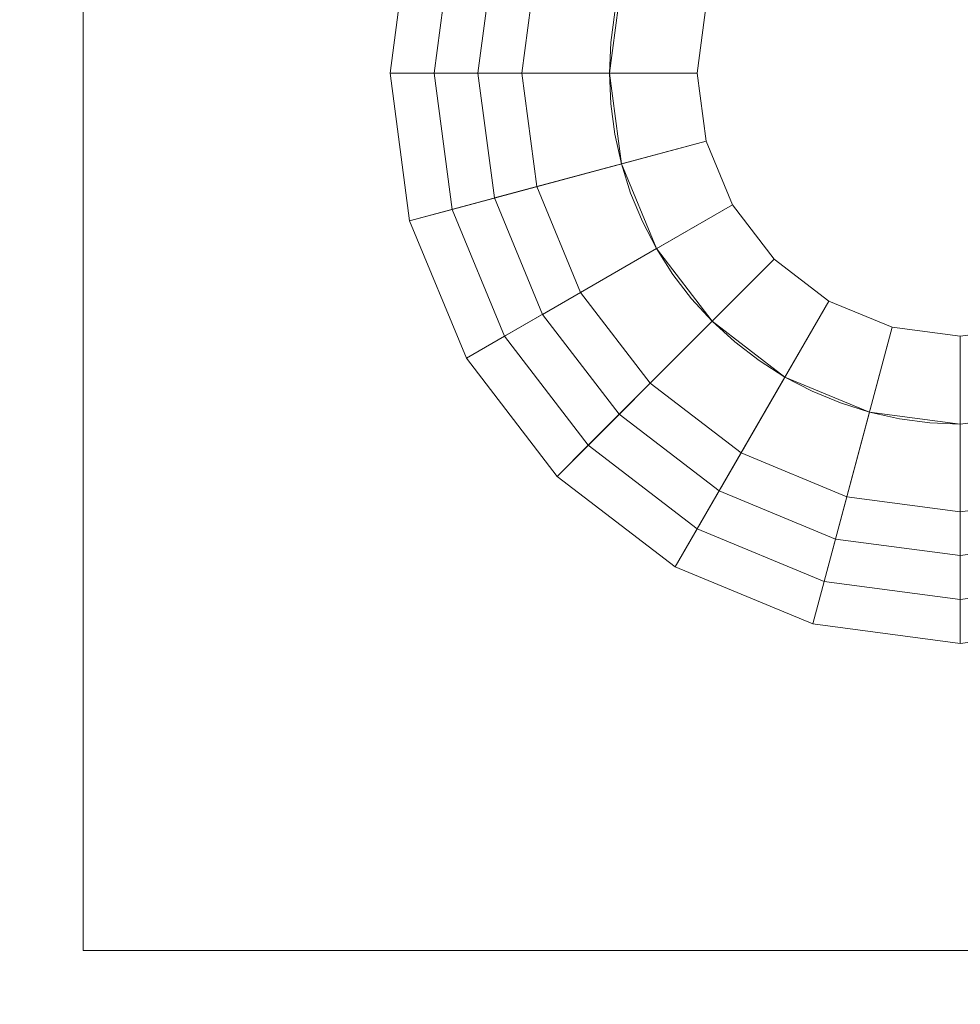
# Model space of a CAD drawing. Header units: inches. Extents: x -412 to -304, y -62 to 18.
# Tile 497 of 656: x -356.782 to -356.36, y -12.22 to -11.779. Entities that reach past the tile are written whole.
import ezdxf

# ---------------------------------------------------------------- set-up
doc = ezdxf.new("R2010")
doc.units = ezdxf.units.IN
doc.header["$LTSCALE"] = 32
doc.header["$MEASUREMENT"] = 0
doc.linetypes.add('Dash Style-1', pattern=[0.083328, 0.041656, -0.041672])
for name, color, linetype, lineweight in [('Black', 7, 'Continuous', 18), ('DashLineFill', 7, 'Dash Style-1', 13), ('Drawing', 7, 'Continuous', 18), ('Metal_HtAdjMech', 7, 'Continuous', 18), ('None', 7, 'Continuous', 18), ('SolidLine', 7, 'Continuous', 15), ('Wood_1-H', 7, 'Continuous', 13)]:
    doc.layers.add(name, color=color, linetype=linetype, lineweight=lineweight)

# ---------------------------------------------------------------- blocks, each defined once
blk = doc.blocks.new('Group-20')
at = {"layer": 'Black'}
for points in [[(-34.54794, 16.53613, 28.9791), (34.54794, 16.53613, 28.9791), (34.54794, -16.53613, 28.9791), (-34.54794, -16.53613, 28.9791)], [(-34.54794, 16.53613, 27.70079), (34.54794, 16.53613, 27.70079), (34.54794, -16.53613, 27.70079), (-34.54794, -16.53613, 27.70079)]]:
    blk.add_3dface(points, dxfattribs=at)
at = {"layer": 'Wood_1-H'}
for points in [[(-35.96494, 17.95313, 28.99879), (35.96494, 17.95313, 28.99879), (35.96494, -17.95313, 28.99879), (-35.96494, -17.95313, 28.99879)], [(-35.96494, 17.95313, 28.9791), (35.96494, 17.95313, 28.9791), (35.96494, -17.95313, 28.9791), (-35.96494, -17.95313, 28.9791)]]:
    blk.add_3dface(points, dxfattribs=at)
blk = doc.blocks.new('MpHtAdjTrough-1095 (3D)')
at = {"layer": 'Black'}
for points in [[(-17.3622, -4.05467, -1.5537), (17.3622, -4.05467, -1.5537), (17.3622, 2.5995, -3.97562), (-17.3622, 2.5995, -3.97562)], [(-17.3622, 2.59168, -4.03646), (17.3622, 2.59168, -4.03646), (17.3622, -4.07513, -1.60994), (-17.3622, -4.07513, -1.60994)]]:
    blk.add_3dface(points, dxfattribs=at)
blk = doc.blocks.new('TEK04-FrameB (3D)')
at = {"layer": 'Black'}
for points in [[(9.55821, -0.81959, 11.61417), (9.56693, -0.88583, 11.61417), (9.4685, -0.88583, 11.61417), (9.46314, -0.84507, 11.61417)], [(9.5392, -0.82469, 11.69291), (9.54724, -0.88583, 11.69291), (9.56693, -0.88583, 11.67323), (9.55821, -0.81959, 11.67323)], [(9.55821, -0.81959, 11.67323), (9.56693, -0.88583, 11.67323), (9.56693, -0.88583, 11.61417), (9.55821, -0.81959, 11.61417)], [(9.42511, -0.85526, 11.69291), (9.42913, -0.88583, 11.69291), (9.54724, -0.88583, 11.69291), (9.5392, -0.82469, 11.69291)], [(9.46314, -0.84507, 11.53543), (9.4685, -0.88583, 11.53543), (9.52756, -0.88583, 11.53543), (9.52018, -0.82978, 11.53543)], [(9.52018, -0.82978, 11.47638), (9.52756, -0.88583, 11.47638), (9.50787, -0.88583, 11.45669), (9.50117, -0.83488, 11.45669)], [(9.52018, -0.82978, 11.53543), (9.52756, -0.88583, 11.53543), (9.52756, -0.88583, 11.47638), (9.52018, -0.82978, 11.47638)], [(9.50117, -0.83488, 11.45669), (9.50787, -0.88583, 11.45669), (9.42913, -0.88583, 11.45669), (9.42511, -0.85526, 11.45669)], [(9.46314, -0.84507, 11.61417), (9.4685, -0.88583, 11.61417), (9.4685, -0.88583, 11.53543), (9.46314, -0.84507, 11.53543)], [(9.42511, -0.85526, 11.45669), (9.42913, -0.88583, 11.45669), (9.42913, -0.88583, 11.69291), (9.42511, -0.85526, 11.69291)], [(9.50787, -0.88583, 11.45669), (9.50117, -0.93678, 11.45669), (9.42511, -0.9164, 11.45669), (9.42913, -0.88583, 11.45669)], [(9.42913, -0.88583, 11.69291), (9.42511, -0.9164, 11.69291), (9.5392, -0.94697, 11.69291), (9.54724, -0.88583, 11.69291)], [(9.42913, -0.88583, 11.45669), (9.42511, -0.9164, 11.45669), (9.42511, -0.9164, 11.69291), (9.42913, -0.88583, 11.69291)], [(9.4685, -0.88583, 11.53543), (9.46314, -0.92659, 11.53543), (9.52018, -0.94187, 11.53543), (9.52756, -0.88583, 11.53543)], [(9.4685, -0.88583, 11.61417), (9.46314, -0.92659, 11.61417), (9.46314, -0.92659, 11.53543), (9.4685, -0.88583, 11.53543)], [(9.56693, -0.88583, 11.61417), (9.55821, -0.95206, 11.61417), (9.46314, -0.92659, 11.61417), (9.4685, -0.88583, 11.61417)], [(9.52756, -0.88583, 11.47638), (9.52018, -0.94187, 11.47638), (9.50117, -0.93678, 11.45669), (9.50787, -0.88583, 11.45669)], [(9.52756, -0.88583, 11.53543), (9.52018, -0.94187, 11.53543), (9.52018, -0.94187, 11.47638), (9.52756, -0.88583, 11.47638)], [(9.54724, -0.88583, 11.69291), (9.5392, -0.94697, 11.69291), (9.55821, -0.95206, 11.67323), (9.56693, -0.88583, 11.67323)], [(9.56693, -0.88583, 11.67323), (9.55821, -0.95206, 11.67323), (9.55821, -0.95206, 11.61417), (9.56693, -0.88583, 11.61417)], [(9.50117, -0.93678, 11.45669), (9.4815, -0.98425, 11.45669), (9.41331, -0.94488, 11.45669), (9.42511, -0.9164, 11.45669)], [(9.42511, -0.9164, 11.69291), (9.41331, -0.94488, 11.69291), (9.5156, -1.00394, 11.69291), (9.5392, -0.94697, 11.69291)], [(9.42511, -0.9164, 11.45669), (9.41331, -0.94488, 11.45669), (9.41331, -0.94488, 11.69291), (9.42511, -0.9164, 11.69291)], [(9.46314, -0.92659, 11.53543), (9.44741, -0.96457, 11.53543), (9.49855, -0.99409, 11.53543), (9.52018, -0.94187, 11.53543)], [(9.46314, -0.92659, 11.61417), (9.44741, -0.96457, 11.61417), (9.44741, -0.96457, 11.53543), (9.46314, -0.92659, 11.53543)], [(9.55821, -0.95206, 11.61417), (9.53264, -1.01378, 11.61417), (9.44741, -0.96457, 11.61417), (9.46314, -0.92659, 11.61417)], [(9.52018, -0.94187, 11.47638), (9.49855, -0.99409, 11.47638), (9.4815, -0.98425, 11.45669), (9.50117, -0.93678, 11.45669)], [(9.4815, -0.98425, 11.45669), (9.45022, -1.02502, 11.45669), (9.39454, -0.96934, 11.45669), (9.41331, -0.94488, 11.45669)], [(9.41331, -0.94488, 11.69291), (9.39454, -0.96934, 11.69291), (9.47806, -1.05286, 11.69291), (9.5156, -1.00394, 11.69291)], [(9.41331, -0.94488, 11.45669), (9.39454, -0.96934, 11.45669), (9.39454, -0.96934, 11.69291), (9.41331, -0.94488, 11.69291)], [(9.52018, -0.94187, 11.53543), (9.49855, -0.99409, 11.53543), (9.49855, -0.99409, 11.47638), (9.52018, -0.94187, 11.47638)], [(9.5392, -0.94697, 11.69291), (9.5156, -1.00394, 11.69291), (9.53264, -1.01378, 11.67323), (9.55821, -0.95206, 11.67323)], [(9.55821, -0.95206, 11.67323), (9.53264, -1.01378, 11.67323), (9.53264, -1.01378, 11.61417), (9.55821, -0.95206, 11.61417)], [(9.44741, -0.96457, 11.53543), (9.42238, -0.99718, 11.53543), (9.46414, -1.03894, 11.53543), (9.49855, -0.99409, 11.53543)], [(9.44741, -0.96457, 11.61417), (9.42238, -0.99718, 11.61417), (9.42238, -0.99718, 11.53543), (9.44741, -0.96457, 11.53543)], [(9.53264, -1.01378, 11.61417), (9.49198, -1.06678, 11.61417), (9.42238, -0.99718, 11.61417), (9.44741, -0.96457, 11.61417)], [(9.45022, -1.02502, 11.45669), (9.40945, -1.0563, 11.45669), (9.37008, -0.98811, 11.45669), (9.39454, -0.96934, 11.45669)], [(9.39454, -0.96934, 11.69291), (9.37008, -0.98811, 11.69291), (9.42913, -1.0904, 11.69291), (9.47806, -1.05286, 11.69291)], [(9.39454, -0.96934, 11.45669), (9.37008, -0.98811, 11.45669), (9.37008, -0.98811, 11.69291), (9.39454, -0.96934, 11.69291)], [(9.49855, -0.99409, 11.47638), (9.46414, -1.03894, 11.47638), (9.45022, -1.02502, 11.45669), (9.4815, -0.98425, 11.45669)], [(9.40945, -1.0563, 11.45669), (9.36197, -1.07597, 11.45669), (9.34159, -0.99991, 11.45669), (9.37008, -0.98811, 11.45669)], [(9.37008, -0.98811, 11.69291), (9.34159, -0.99991, 11.69291), (9.37216, -1.114, 11.69291), (9.42913, -1.0904, 11.69291)], [(9.37008, -0.98811, 11.45669), (9.34159, -0.99991, 11.45669), (9.34159, -0.99991, 11.69291), (9.37008, -0.98811, 11.69291)], [(9.49855, -0.99409, 11.53543), (9.46414, -1.03894, 11.53543), (9.46414, -1.03894, 11.47638), (9.49855, -0.99409, 11.47638)], [(9.42238, -0.99718, 11.53543), (9.38976, -1.02221, 11.53543), (9.41929, -1.07335, 11.53543), (9.46414, -1.03894, 11.53543)], [(9.42238, -0.99718, 11.61417), (9.38976, -1.02221, 11.61417), (9.38976, -1.02221, 11.53543), (9.42238, -0.99718, 11.53543)], [(9.49198, -1.06678, 11.61417), (9.43898, -1.10745, 11.61417), (9.38976, -1.02221, 11.61417), (9.42238, -0.99718, 11.61417)], [(9.31102, -1.00394, 11.69291), (9.28045, -0.99991, 11.69291), (9.24989, -1.114, 11.69291), (9.31102, -1.12205, 11.69291)], [(9.31102, -1.08268, 11.45669), (9.26007, -1.07597, 11.45669), (9.28045, -0.99991, 11.45669), (9.31102, -1.00394, 11.45669)], [(9.31102, -1.00394, 11.45669), (9.28045, -0.99991, 11.45669), (9.28045, -0.99991, 11.69291), (9.31102, -1.00394, 11.69291)], [(9.36197, -1.07597, 11.45669), (9.31102, -1.08268, 11.45669), (9.31102, -1.00394, 11.45669), (9.34159, -0.99991, 11.45669)], [(9.34159, -0.99991, 11.69291), (9.31102, -1.00394, 11.69291), (9.31102, -1.12205, 11.69291), (9.37216, -1.114, 11.69291)], [(9.34159, -0.99991, 11.45669), (9.31102, -1.00394, 11.45669), (9.31102, -1.00394, 11.69291), (9.34159, -0.99991, 11.69291)], [(9.5156, -1.00394, 11.69291), (9.47806, -1.05286, 11.69291), (9.49198, -1.06678, 11.67323), (9.53264, -1.01378, 11.67323)], [(9.53264, -1.01378, 11.67323), (9.49198, -1.06678, 11.67323), (9.49198, -1.06678, 11.61417), (9.53264, -1.01378, 11.61417)], [(9.38976, -1.02221, 11.53543), (9.35178, -1.03794, 11.53543), (9.36707, -1.09498, 11.53543), (9.41929, -1.07335, 11.53543)], [(9.38976, -1.02221, 11.61417), (9.35178, -1.03794, 11.61417), (9.35178, -1.03794, 11.53543), (9.38976, -1.02221, 11.53543)], [(9.43898, -1.10745, 11.61417), (9.37726, -1.13301, 11.61417), (9.35178, -1.03794, 11.61417), (9.38976, -1.02221, 11.61417)], [(9.46414, -1.03894, 11.47638), (9.41929, -1.07335, 11.47638), (9.40945, -1.0563, 11.45669), (9.45022, -1.02502, 11.45669)], [(9.31102, -1.14173, 11.61417), (9.24479, -1.13301, 11.61417), (9.27026, -1.03794, 11.61417), (9.31102, -1.04331, 11.61417)], [(9.31102, -1.04331, 11.53543), (9.27026, -1.03794, 11.53543), (9.25498, -1.09498, 11.53543), (9.31102, -1.10236, 11.53543)], [(9.31102, -1.04331, 11.61417), (9.27026, -1.03794, 11.61417), (9.27026, -1.03794, 11.53543), (9.31102, -1.04331, 11.53543)], [(9.35178, -1.03794, 11.53543), (9.31102, -1.04331, 11.53543), (9.31102, -1.10236, 11.53543), (9.36707, -1.09498, 11.53543)], [(9.35178, -1.03794, 11.61417), (9.31102, -1.04331, 11.61417), (9.31102, -1.04331, 11.53543), (9.35178, -1.03794, 11.53543)], [(9.37726, -1.13301, 11.61417), (9.31102, -1.14173, 11.61417), (9.31102, -1.04331, 11.61417), (9.35178, -1.03794, 11.61417)], [(9.46414, -1.03894, 11.53543), (9.41929, -1.07335, 11.53543), (9.41929, -1.07335, 11.47638), (9.46414, -1.03894, 11.47638)], [(9.47806, -1.05286, 11.69291), (9.42913, -1.0904, 11.69291), (9.43898, -1.10745, 11.67323), (9.49198, -1.06678, 11.67323)], [(9.41929, -1.07335, 11.47638), (9.36707, -1.09498, 11.47638), (9.36197, -1.07597, 11.45669), (9.40945, -1.0563, 11.45669)], [(9.49198, -1.06678, 11.67323), (9.43898, -1.10745, 11.67323), (9.43898, -1.10745, 11.61417), (9.49198, -1.06678, 11.61417)], [(9.41929, -1.07335, 11.53543), (9.36707, -1.09498, 11.53543), (9.36707, -1.09498, 11.47638), (9.41929, -1.07335, 11.47638)], [(9.31102, -1.10236, 11.47638), (9.25498, -1.09498, 11.47638), (9.26007, -1.07597, 11.45669), (9.31102, -1.08268, 11.45669)], [(9.36707, -1.09498, 11.47638), (9.31102, -1.10236, 11.47638), (9.31102, -1.08268, 11.45669), (9.36197, -1.07597, 11.45669)], [(9.42913, -1.0904, 11.69291), (9.37216, -1.114, 11.69291), (9.37726, -1.13301, 11.67323), (9.43898, -1.10745, 11.67323)], [(9.31102, -1.10236, 11.53543), (9.25498, -1.09498, 11.53543), (9.25498, -1.09498, 11.47638), (9.31102, -1.10236, 11.47638)], [(9.36707, -1.09498, 11.53543), (9.31102, -1.10236, 11.53543), (9.31102, -1.10236, 11.47638), (9.36707, -1.09498, 11.47638)], [(9.43898, -1.10745, 11.67323), (9.37726, -1.13301, 11.67323), (9.37726, -1.13301, 11.61417), (9.43898, -1.10745, 11.61417)], [(9.31102, -1.12205, 11.69291), (9.24989, -1.114, 11.69291), (9.24479, -1.13301, 11.67323), (9.31102, -1.14173, 11.67323)], [(9.37216, -1.114, 11.69291), (9.31102, -1.12205, 11.69291), (9.31102, -1.14173, 11.67323), (9.37726, -1.13301, 11.67323)], [(9.31102, -1.14173, 11.67323), (9.24479, -1.13301, 11.67323), (9.24479, -1.13301, 11.61417), (9.31102, -1.14173, 11.61417)], [(9.37726, -1.13301, 11.67323), (9.31102, -1.14173, 11.67323), (9.31102, -1.14173, 11.61417), (9.37726, -1.13301, 11.61417)]]:
    blk.add_3dface(points, dxfattribs=at)
at = {"layer": 'Metal_HtAdjMech'}
for points, invisible_edges in [([(9.70472, -1.27953, 11.61417), (9.70472, -0.37402, 11.61417), (9.4685, -0.88583, 11.61417), (9.4679, -0.89955, 11.61417)], 10), ([(9.70472, -0.38431, 11.61372), (9.70472, -0.37402, 11.61417), (9.70472, -1.27953, 11.61417)], 8), ([(9.70472, -0.39453, 11.61238), (9.70472, -0.38431, 11.61372), (9.70472, -1.27953, 11.61417)], 10), ([(9.70472, -0.40458, 11.61015), (9.70472, -0.39453, 11.61238), (9.70472, -1.27953, 11.61417)], 10), ([(9.70472, -1.27953, 11.61417), (9.70472, -0.41441, 11.60705), (9.70472, -0.40458, 11.61015)], 9), ([(9.70472, -0.42393, 11.60311), (9.70472, -0.41441, 11.60705), (9.70472, -1.27953, 11.61417)], 10), ([(9.70472, -1.27953, 11.61417), (9.70472, -1.27953, 11.53543), (9.70472, -0.57087, 11.53543), (9.70472, -0.42393, 11.60311)], 12), ([(9.4679, -0.89955, 11.53543), (9.4685, -0.88583, 11.53543), (9.70472, -0.57087, 11.53543), (9.70472, -1.27953, 11.53543)], 10), ([(9.4679, -0.89955, 11.53543), (9.4679, -0.89955, 11.61417), (9.4685, -0.88583, 11.61417), (9.4685, -0.88583, 11.53543)], 5), ([(9.46611, -0.91317, 11.53543), (9.4679, -0.89955, 11.53543), (9.70472, -1.27953, 11.53543)], 10), ([(9.46611, -0.91317, 11.53543), (9.46611, -0.91317, 11.61417), (9.4679, -0.89955, 11.61417), (9.4679, -0.89955, 11.53543)], 5), ([(9.70472, -1.27953, 11.61417), (9.4679, -0.89955, 11.61417), (9.46611, -0.91317, 11.61417)], 9), ([(9.70472, -1.27953, 11.53543), (9.46314, -0.92659, 11.53543), (9.46611, -0.91317, 11.53543)], 9), ([(9.46314, -0.92659, 11.53543), (9.46314, -0.92659, 11.61417), (9.46611, -0.91317, 11.61417), (9.46611, -0.91317, 11.53543)], 5), ([(9.46611, -0.91317, 11.61417), (9.46314, -0.92659, 11.61417), (9.70472, -1.27953, 11.61417)], 10), ([(9.45901, -0.93969, 11.53543), (9.46314, -0.92659, 11.53543), (9.70472, -1.27953, 11.53543)], 10), ([(9.45901, -0.93969, 11.53543), (9.45901, -0.93969, 11.61417), (9.46314, -0.92659, 11.61417), (9.46314, -0.92659, 11.53543)], 5), ([(9.70472, -1.27953, 11.61417), (9.46314, -0.92659, 11.61417), (9.45901, -0.93969, 11.61417)], 9), ([(9.70472, -1.27953, 11.53543), (9.45375, -0.95238, 11.53543), (9.45901, -0.93969, 11.53543)], 9), ([(9.45375, -0.95238, 11.53543), (9.45375, -0.95238, 11.61417), (9.45901, -0.93969, 11.61417), (9.45901, -0.93969, 11.53543)], 5), ([(9.45901, -0.93969, 11.61417), (9.45375, -0.95238, 11.61417), (9.70472, -1.27953, 11.61417)], 10), ([(9.44741, -0.96457, 11.53543), (9.45375, -0.95238, 11.53543), (9.70472, -1.27953, 11.53543)], 10), ([(9.44741, -0.96457, 11.53543), (9.44741, -0.96457, 11.61417), (9.45375, -0.95238, 11.61417), (9.45375, -0.95238, 11.53543)], 5), ([(9.70472, -1.27953, 11.61417), (9.45375, -0.95238, 11.61417), (9.44741, -0.96457, 11.61417)], 9), ([(9.44002, -0.97615, 11.53543), (9.44741, -0.96457, 11.53543), (9.70472, -1.27953, 11.53543)], 10), ([(9.44002, -0.97615, 11.53543), (9.44002, -0.97615, 11.61417), (9.44741, -0.96457, 11.61417), (9.44741, -0.96457, 11.53543)], 5), ([(9.70472, -1.27953, 11.61417), (9.44741, -0.96457, 11.61417), (9.44002, -0.97615, 11.61417)], 9), ([(9.70472, -1.27953, 11.53543), (9.43166, -0.98705, 11.53543), (9.44002, -0.97615, 11.53543)], 9), ([(9.43166, -0.98705, 11.53543), (9.43166, -0.98705, 11.61417), (9.44002, -0.97615, 11.61417), (9.44002, -0.97615, 11.53543)], 5), ([(9.44002, -0.97615, 11.61417), (9.43166, -0.98705, 11.61417), (9.70472, -1.27953, 11.61417)], 10), ([(9.42238, -0.99718, 11.53543), (9.43166, -0.98705, 11.53543), (9.70472, -1.27953, 11.53543)], 10), ([(9.42238, -0.99718, 11.53543), (9.42238, -0.99718, 11.61417), (9.43166, -0.98705, 11.61417), (9.43166, -0.98705, 11.53543)], 5), ([(9.70472, -1.27953, 11.61417), (9.43166, -0.98705, 11.61417), (9.42238, -0.99718, 11.61417)], 9), ([(9.70472, -1.27953, 11.53543), (9.41225, -1.00646, 11.53543), (9.42238, -0.99718, 11.53543)], 9), ([(9.41225, -1.00646, 11.53543), (9.41225, -1.00646, 11.61417), (9.42238, -0.99718, 11.61417), (9.42238, -0.99718, 11.53543)], 5), ([(9.42238, -0.99718, 11.61417), (9.41225, -1.00646, 11.61417), (9.70472, -1.27953, 11.61417)], 10), ([(9.40135, -1.01483, 11.53543), (9.41225, -1.00646, 11.53543), (9.70472, -1.27953, 11.53543)], 10), ([(9.40135, -1.01483, 11.53543), (9.40135, -1.01483, 11.61417), (9.41225, -1.00646, 11.61417), (9.41225, -1.00646, 11.53543)], 5), ([(9.70472, -1.27953, 11.61417), (9.41225, -1.00646, 11.61417), (9.40135, -1.01483, 11.61417)], 9), ([(9.70472, -1.27953, 11.53543), (9.38976, -1.02221, 11.53543), (9.40135, -1.01483, 11.53543)], 9), ([(9.38976, -1.02221, 11.53543), (9.38976, -1.02221, 11.61417), (9.40135, -1.01483, 11.61417), (9.40135, -1.01483, 11.53543)], 5), ([(9.40135, -1.01483, 11.61417), (9.38976, -1.02221, 11.61417), (9.70472, -1.27953, 11.61417)], 10), ([(9.37758, -1.02855, 11.53543), (9.38976, -1.02221, 11.53543), (9.70472, -1.27953, 11.53543)], 10), ([(9.37758, -1.02855, 11.53543), (9.37758, -1.02855, 11.61417), (9.38976, -1.02221, 11.61417), (9.38976, -1.02221, 11.53543)], 5), ([(9.70472, -1.27953, 11.61417), (9.38976, -1.02221, 11.61417), (9.37758, -1.02855, 11.61417)], 9), ([(9.36489, -1.03381, 11.53543), (9.37758, -1.02855, 11.53543), (9.70472, -1.27953, 11.53543)], 10), ([(9.36489, -1.03381, 11.53543), (9.36489, -1.03381, 11.61417), (9.37758, -1.02855, 11.61417), (9.37758, -1.02855, 11.53543)], 5), ([(9.70472, -1.27953, 11.61417), (9.37758, -1.02855, 11.61417), (9.36489, -1.03381, 11.61417)], 9), ([(9.70472, -1.27953, 11.53543), (9.35178, -1.03794, 11.53543), (9.36489, -1.03381, 11.53543)], 9), ([(9.35178, -1.03794, 11.53543), (9.35178, -1.03794, 11.61417), (9.36489, -1.03381, 11.61417), (9.36489, -1.03381, 11.53543)], 5), ([(9.36489, -1.03381, 11.61417), (9.35178, -1.03794, 11.61417), (9.70472, -1.27953, 11.61417)], 10), ([(9.33837, -1.04091, 11.53543), (9.35178, -1.03794, 11.53543), (9.70472, -1.27953, 11.53543)], 10), ([(9.33837, -1.04091, 11.53543), (9.33837, -1.04091, 11.61417), (9.35178, -1.03794, 11.61417), (9.35178, -1.03794, 11.53543)], 5), ([(9.70472, -1.27953, 11.61417), (9.35178, -1.03794, 11.61417), (9.33837, -1.04091, 11.61417)], 9), ([(8.91732, -1.27953, 11.53543), (9.28368, -1.04091, 11.53543), (9.2973, -1.04271, 11.53543)], 9), ([(8.91732, -1.27953, 11.61417), (9.2973, -1.04271, 11.61417), (9.28368, -1.04091, 11.61417)], 9), ([(9.70472, -1.27953, 11.53543), (8.91732, -1.27953, 11.53543), (9.31102, -1.04331, 11.53543), (9.32475, -1.04271, 11.53543)], 10), ([(9.2973, -1.04271, 11.53543), (9.31102, -1.04331, 11.53543), (8.91732, -1.27953, 11.53543)], 10), ([(8.91732, -1.27953, 11.61417), (9.31102, -1.04331, 11.61417), (9.2973, -1.04271, 11.61417)], 9), ([(9.32475, -1.04271, 11.61417), (9.31102, -1.04331, 11.61417), (8.91732, -1.27953, 11.61417), (9.70472, -1.27953, 11.61417)], 10), ([(9.28368, -1.04091, 11.53543), (9.28368, -1.04091, 11.61417), (9.2973, -1.04271, 11.61417), (9.2973, -1.04271, 11.53543)], 5), ([(9.2973, -1.04271, 11.53543), (9.2973, -1.04271, 11.61417), (9.31102, -1.04331, 11.61417), (9.31102, -1.04331, 11.53543)], 5), ([(9.31102, -1.04331, 11.53543), (9.31102, -1.04331, 11.61417), (9.32475, -1.04271, 11.61417), (9.32475, -1.04271, 11.53543)], 5), ([(9.32475, -1.04271, 11.53543), (9.33837, -1.04091, 11.53543), (9.70472, -1.27953, 11.53543)], 10), ([(9.32475, -1.04271, 11.53543), (9.32475, -1.04271, 11.61417), (9.33837, -1.04091, 11.61417), (9.33837, -1.04091, 11.53543)], 5), ([(9.70472, -1.27953, 11.61417), (9.33837, -1.04091, 11.61417), (9.32475, -1.04271, 11.61417)], 9)]:
    blk.add_3dface(points, dxfattribs=dict(at, invisible_edges=invisible_edges))
blk.add_3dface([(9.70472, -1.27953, 11.61417), (8.91732, -1.27953, 11.61417), (8.91732, -1.27953, 11.53543), (9.70472, -1.27953, 11.53543)], dxfattribs=at)
blk = doc.blocks.new('TEK04-Frame (3D)')
at = {"layer": 'DashLineFill', "color": 7, "transparency": 33554687}
blk.add_blockref('TEK04-FrameB (3D)', (-1.4565, 2.59843, -11.69291), dxfattribs=at)
blk = doc.blocks.new('Group-23')
at = {"layer": 'None'}
blk.add_blockref('Group-20', (0, 0), dxfattribs=at)
at = {"layer": 'SolidLine', "color": 7}
for name, p in [('MpHtAdjTrough-1095 (3D)', (0, 0, 27.70079)), ('TEK04-Frame (3D)', (-21.55512, 0, 27.70079))]:
    blk.add_blockref(name, p, dxfattribs=at)
blk = doc.blocks.new('MP Ht Adju Rect Table (3D)')
at = {"layer": 'None'}
blk.add_blockref('Group-23', (0, 0), dxfattribs=at)
at = {"layer": 'Drawing', "color": 0, "flags": 1}
for tag in ['Tag', 'Catalog', 'Option1', 'Option2', 'Option3', 'Option4', 'Option5', 'Option6', 'Option7', 'Option8', 'Option9', 'Option10', 'Option11', 'Option12', 'Custom', 'FinishGroup', 'Discount', 'Item2', 'Item3', 'Item6', 'Item9', 'Item10', 'Item12', 'Item13', 'Item16', 'Item19', 'Item20', 'Item21', 'Item22', 'Item23', 'Item24', 'Item25', 'Item8', 'Item18', 'Item1', 'Item4', 'Item5', 'Item7', 'Item11', 'Item14', 'Item15', 'Item17']:
    blk.add_attdef(tag, (-16.60664, -46.53056), '', height=0.00709, dxfattribs=at)

msp = doc.modelspace()

# ---------------------------------------------------------------- block references
at = {"layer": 'Drawing', "rotation": 270}
msp.add_blockref('MP Ht Adju Rect Table (3D)', (-358.07283, -25.50309), dxfattribs=at)

doc.saveas('drawing.dxf')
